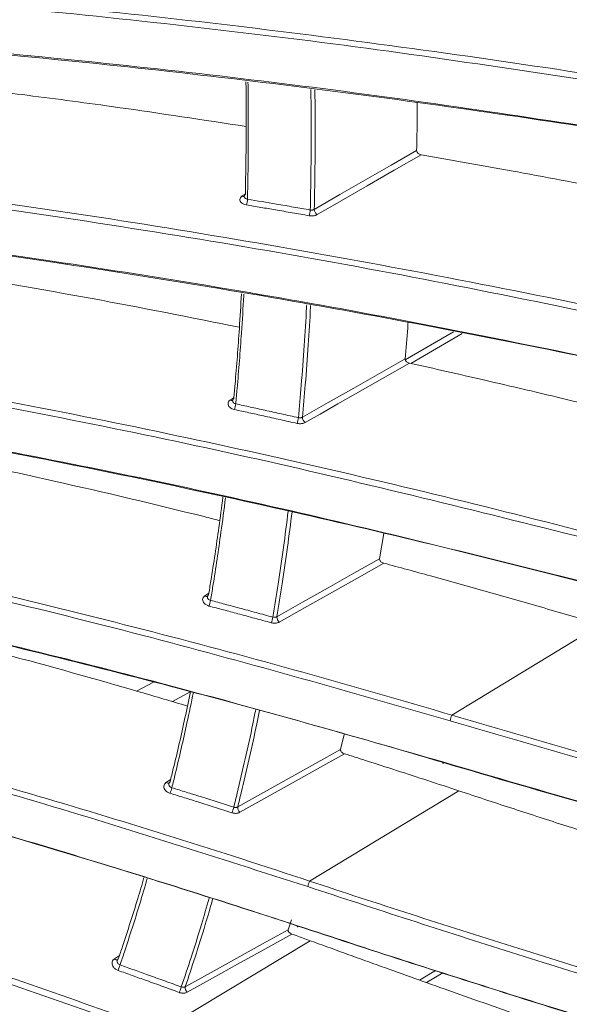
# Model space of a CAD drawing. Header units: millimetres. Extents: x 0 to 1118, y 0 to 864.
# Tile 270 of 313: x 835.19 to 841.63, y 568.26 to 579.79. Entities that reach past the tile are written whole.
import ezdxf

# ---------------------------------------------------------------- set-up
doc = ezdxf.new("R2010")
doc.units = ezdxf.units.MM

msp = doc.modelspace()

# ---------------------------------------------------------------- linework, layer by layer
at = {"color": 9, "linetype": 'Continuous', "lineweight": 0}
for p, q in [((839.708, 575.804), (840.273, 576.132)), ((840.377, 576.111), (839.774, 575.761)), ((841.997, 572.703), (840.254, 571.642)), ((837.189, 571.916), (836.984, 571.8)), ((836.911, 570.854), (836.962, 570.888)), ((840.335, 570.756), (838.588, 569.699)), ((838.597, 568.999), (836.845, 567.945)), ((836.304, 568.787), (836.362, 568.825)), ((839.877, 568.539), (840.065, 568.65)), ((840.15, 568.623), (839.958, 568.509))]:
    msp.add_line(p, q, dxfattribs=at)
at = {"color": 7, "linetype": 'Continuous', "lineweight": 15}
for p, q in [((839.457, 573.769), (839.409, 573.472)), ((837.393, 573.029), (837.393, 573.029)), ((836.762, 572.028), (836.564, 571.924)), ((838.995, 571.416), (838.952, 571.24)), ((838.378, 569.245), (838.339, 569.128))]:
    msp.add_line(p, q, dxfattribs=at)
at = {"color": 9, "linetype": 'Continuous', "lineweight": 0, "flags": 128}
for points in [[(838.644, 577.565), (838.944, 577.737), (839.243, 577.909), (839.543, 578.081), (839.842, 578.253)], [(839.897, 578.204), (839.581, 578.023), (839.265, 577.841), (839.061, 577.724), (838.857, 577.607), (838.677, 577.504)], [(837.8, 577.722), (837.825, 577.738), (837.837, 577.746)], [(838.506, 575.131), (838.806, 575.301), (839.106, 575.472), (839.407, 575.643), (839.707, 575.814)], [(839.759, 575.764), (839.442, 575.584), (839.126, 575.404), (838.919, 575.286), (838.712, 575.168), (838.537, 575.069)], [(837.662, 575.333), (837.677, 575.343), (837.702, 575.36)], [(838.206, 572.794), (838.507, 572.964), (838.808, 573.133), (839.109, 573.303), (839.409, 573.472)], [(839.458, 573.421), (839.141, 573.243), (838.824, 573.064), (838.529, 572.898), (838.234, 572.731)], [(837.365, 573.04), (837.37, 573.044), (837.41, 573.07)], [(837.748, 570.567), (838.049, 570.735), (838.35, 570.904), (838.552, 571.016), (838.754, 571.129), (838.952, 571.24)], [(838.999, 571.189), (838.779, 571.066), (838.363, 570.834), (837.948, 570.601), (837.773, 570.504)], [(840.15, 571.093), (840.149, 571.087), (840.148, 571.082), (840.148, 571.078), (840.149, 571.076), (840.151, 571.076), (840.152, 571.078), (840.155, 571.081), (840.157, 571.086)], [(837.133, 568.461), (837.435, 568.628), (837.736, 568.795), (838.038, 568.962), (838.339, 569.128)], [(838.383, 569.077), (838.064, 568.901), (837.746, 568.725), (837.451, 568.561), (837.155, 568.398)]]:
    msp.add_lwpolyline(points, dxfattribs=at)
at = {"color": 7, "linetype": 'Continuous', "lineweight": 15, "flags": 128}
msp.add_lwpolyline([(838.448, 569.176), (838.447, 569.17), (838.446, 569.165), (838.445, 569.162), (838.446, 569.161), (838.447, 569.161), (838.448, 569.163), (838.45, 569.167), (838.452, 569.172)], dxfattribs=at)
at = {"color": 9, "linetype": 'Continuous', "lineweight": 0}
for centre, radius, start, end in [((837.817, 577.746), 0.03, 234.3933, 282.2429), ((837.632, 577.693), 0.23, 340.613, 357.7806), ((838.378, 577.566), 0.22, 339.7955, 357.7565), ((838.726, 577.57), 0.0822, 183.6497, 233.6985), ((837.682, 575.358), 0.0319, 230.9288, 281.9009), ((837.434, 575.319), 0.293, 340.3585, 353.8234), ((838.183, 575.154), 0.277, 339.5547, 353.7858), ((838.587, 575.132), 0.0813, 181.1454, 231.57), ((837.387, 573.063), 0.0324, 226.0621, 281.4614), ((837.027, 573.058), 0.409, 340.1163, 349.7515), ((837.786, 572.857), 0.38, 339.3288, 349.6999), ((838.286, 572.792), 0.0797, 178.4351, 229.5986), ((840.542, 571.519), 0.313, 156.936, 169.5693), ((836.935, 570.874), 0.0307, 220.21, 294.1032), ((836.304, 570.965), 0.694, 339.891, 345.5534), ((837.103, 570.718), 0.618, 339.1227, 345.487), ((837.825, 570.561), 0.0773, 175.4958, 227.776), ((839.081, 569.5), 0.531, 157.9989, 165.4131), ((836.33, 568.807), 0.0328, 217.5341, 291.5104), ((833.946, 569.541), 2.56, 339.6846, 341.2152), ((835.397, 569.036), 1.786, 338.9385, 341.1335), ((837.207, 568.451), 0.0743, 172.3008, 226.0955)]:
    msp.add_arc(centre, radius, start, end, dxfattribs=at)
for points, knots in [([(843.279, 578.85), (841.899, 579.067), (839.83, 579.391), (837.023, 579.731), (834.306, 580.013), (831.613, 580.215), (828.952, 580.335), (827.611, 580.356), (826.94, 580.366)], [0, 0, 0, 0, 0.259698, 0.389501, 0.519433, 0.759048, 0.879423, 1, 1, 1, 1]), ([(826.941, 580.434), (827.608, 580.424), (828.942, 580.404), (831.606, 580.284), (835.02, 580.028), (839.147, 579.559), (841.92, 579.146), (843.293, 578.917), (843.293, 578.917)], [0, 0, 0, 0, 0.119803, 0.239614, 0.48064, 0.740331, 0.999999, 1, 1, 1, 1]), ([(837.867, 579.056), (837.868, 579.037), (837.871, 578.866), (837.872, 578.469), (837.869, 578.032), (837.863, 577.746), (837.861, 577.684)], [0, 0, 0, 0, 0.041913, 0.370572, 0.863699, 1, 1, 1, 1]), ([(838.597, 577.557), (838.6, 577.703), (838.606, 577.994), (838.608, 578.435), (838.607, 578.76), (838.604, 578.939), (838.603, 578.97)], [0, 0, 0, 0, 0.3118738, 0.6237949, 0.9358848, 1, 1, 1, 1]), ([(838.65, 578.964), (838.651, 578.938), (838.654, 578.763), (838.655, 578.442), (838.653, 578.002), (838.647, 577.71), (838.644, 577.565)], [0, 0, 0, 0, 0.056187, 0.370953, 0.685453, 1, 1, 1, 1]), ([(826.962, 578.434), (827.629, 578.396), (828.963, 578.319), (831.626, 578.079), (835.04, 577.662), (839.166, 576.986), (841.939, 576.427), (843.312, 576.125), (843.312, 576.125)], [0, 0, 0, 0, 0.119791, 0.23959, 0.480593, 0.740308, 0.999999, 1, 1, 1, 1]), ([(843.296, 576.058), (841.916, 576.347), (839.847, 576.782), (837.04, 577.264), (834.323, 577.68), (831.63, 578.009), (828.969, 578.25), (827.629, 578.327), (826.958, 578.366)], [0, 0, 0, 0, 0.259722, 0.389537, 0.519481, 0.759071, 0.879435, 1, 1, 1, 1]), ([(837.8, 577.722), (837.798, 577.721), (837.79, 577.715), (837.777, 577.702), (837.771, 577.68), (837.776, 577.659), (837.792, 577.64), (837.816, 577.625), (837.838, 577.62), (837.848, 577.617)], [0, 0, 0, 0, 0.025477, 0.188135, 0.350772, 0.513276, 0.675594, 0.837795, 1, 1, 1, 1]), ([(837.861, 577.684), (837.856, 577.686), (837.845, 577.688), (837.833, 577.696), (837.825, 577.706), (837.824, 577.714), (837.823, 577.718)], [0, 0, 0, 0, 0.251203, 0.50265, 0.754572, 1, 1, 1, 1]), ([(838.584, 577.49), (838.518, 577.502), (838.387, 577.525), (838.198, 577.557), (838.019, 577.588), (837.905, 577.607), (837.848, 577.617)], [0, 0, 0, 0, 0.268619, 0.53724, 0.768619, 1, 1, 1, 1]), ([(837.861, 577.684), (837.975, 577.665), (838.155, 577.634), (838.4, 577.592), (838.532, 577.569), (838.597, 577.557)], [0, 0, 0, 0, 0.462762, 0.73138, 1, 1, 1, 1]), ([(838.584, 577.49), (838.589, 577.489), (838.6, 577.488), (838.617, 577.488), (838.634, 577.489), (838.649, 577.492), (838.665, 577.497), (838.673, 577.502), (838.677, 577.504)], [0, 0, 0, 0, 0.162298, 0.329133, 0.494453, 0.664574, 0.829891, 1, 1, 1, 1]), ([(838.644, 577.565), (838.642, 577.564), (838.638, 577.561), (838.63, 577.559), (838.622, 577.557), (838.614, 577.556), (838.606, 577.556), (838.6, 577.557), (838.597, 577.557)], [0, 0, 0, 0, 0.165439, 0.335678, 0.500953, 0.671052, 0.833243, 1, 1, 1, 1]), ([(837.818, 576.571), (837.818, 576.566), (837.811, 576.414), (837.787, 576.044), (837.755, 575.622), (837.73, 575.347), (837.725, 575.287)], [0, 0, 0, 0, 0.012129, 0.351001, 0.859457, 1, 1, 1, 1]), ([(841.815, 573.715), (840.543, 574.032), (838.635, 574.508), (836.052, 575.055), (833.562, 575.534), (830.497, 576.042), (828.063, 576.302), (826.843, 576.432)], [0, 0, 0, 0, 0.260585, 0.390835, 0.5212, 0.760052, 1, 1, 1, 1]), ([(826.849, 576.5), (828.064, 576.371), (830.501, 576.111), (834.223, 575.494), (838.011, 574.728), (840.566, 574.11), (841.833, 573.781), (841.833, 573.781)], [0, 0, 0, 0, 0.2388169, 0.4788709, 0.7394453, 0.999999, 1, 1, 1, 1]), ([(838.459, 575.124), (838.47, 575.251), (838.495, 575.532), (838.526, 575.963), (838.547, 576.278), (838.554, 576.438), (838.555, 576.448)], [0, 0, 0, 0, 0.290229, 0.642185, 0.977476, 1, 1, 1, 1]), ([(838.601, 576.44), (838.601, 576.435), (838.593, 576.279), (838.573, 575.969), (838.542, 575.538), (838.517, 575.257), (838.506, 575.131)], [0, 0, 0, 0, 0.012768, 0.351799, 0.707681, 1, 1, 1, 1]), ([(837.662, 575.333), (837.66, 575.332), (837.652, 575.326), (837.639, 575.312), (837.632, 575.29), (837.637, 575.268), (837.653, 575.247), (837.678, 575.229), (837.699, 575.223), (837.71, 575.22)], [0, 0, 0, 0, 0.025844, 0.188515, 0.351133, 0.513576, 0.675799, 0.837898, 1, 1, 1, 1]), ([(837.725, 575.287), (837.72, 575.289), (837.709, 575.292), (837.697, 575.301), (837.689, 575.312), (837.686, 575.32), (837.688, 575.325), (837.688, 575.325)], [0, 0, 0, 0, 0.243717, 0.487687, 0.732183, 0.977277, 1, 1, 1, 1]), ([(837.725, 575.287), (837.782, 575.275), (837.895, 575.25), (838.074, 575.21), (838.262, 575.169), (838.393, 575.139), (838.459, 575.124)], [0, 0, 0, 0, 0.231282, 0.462566, 0.731282, 1, 1, 1, 1]), ([(838.443, 575.058), (838.378, 575.072), (838.246, 575.102), (838.058, 575.144), (837.879, 575.183), (837.766, 575.208), (837.71, 575.22)], [0, 0, 0, 0, 0.2687168, 0.5374358, 0.7687172, 1, 1, 1, 1]), ([(838.443, 575.058), (838.449, 575.057), (838.459, 575.055), (838.476, 575.054), (838.493, 575.055), (838.509, 575.057), (838.524, 575.062), (838.532, 575.066), (838.537, 575.069)], [0, 0, 0, 0, 0.162079, 0.328674, 0.494107, 0.664346, 0.829775, 1, 1, 1, 1]), ([(838.506, 575.131), (838.504, 575.13), (838.499, 575.127), (838.492, 575.125), (838.484, 575.123), (838.476, 575.123), (838.467, 575.123), (838.462, 575.124), (838.459, 575.124)], [0, 0, 0, 0, 0.165591, 0.335981, 0.501367, 0.671583, 0.833517, 1, 1, 1, 1]), ([(826.604, 574.641), (827.708, 574.479), (829.921, 574.156), (833.309, 573.465), (836.761, 572.637), (839.096, 571.985), (840.254, 571.642), (840.254, 571.642)], [0, 0, 0, 0, 0.238655, 0.47834, 0.739179, 0.999999, 1, 1, 1, 1]), ([(840.234, 571.576), (839.072, 571.909), (836.746, 572.575), (833.298, 573.396), (829.914, 574.088), (827.703, 574.411), (826.595, 574.573)], [0, 0, 0, 0, 0.260858, 0.521713, 0.760395, 1, 1, 1, 1]), ([(837.605, 574.187), (837.587, 574.052), (837.542, 573.706), (837.482, 573.307), (837.439, 573.043), (837.429, 572.986)], [0, 0, 0, 0, 0.333958, 0.855744, 1, 1, 1, 1]), ([(838.16, 572.789), (838.181, 572.918), (838.224, 573.188), (838.285, 573.602), (838.321, 573.89), (838.339, 574.032)], [0, 0, 0, 0, 0.314559, 0.659331, 1, 1, 1, 1]), ([(838.384, 574.022), (838.366, 573.884), (838.331, 573.601), (838.271, 573.193), (838.227, 572.923), (838.206, 572.794)], [0, 0, 0, 0, 0.333226, 0.682625, 1, 1, 1, 1]), ([(837.411, 572.919), (837.401, 572.923), (837.38, 572.93), (837.355, 572.949), (837.34, 572.972), (837.335, 572.996), (837.342, 573.019), (837.355, 573.033), (837.363, 573.039), (837.365, 573.04)], [0, 0, 0, 0, 0.161952, 0.3239, 0.48598, 0.648311, 0.810859, 0.973495, 1, 1, 1, 1]), ([(837.429, 572.986), (837.424, 572.988), (837.413, 572.991), (837.401, 573.001), (837.394, 573.013), (837.391, 573.023), (837.393, 573.028), (837.393, 573.029)], [0, 0, 0, 0, 0.235238, 0.470734, 0.706795, 0.943542, 1, 1, 1, 1]), ([(837.429, 572.986), (837.486, 572.971), (837.598, 572.941), (837.776, 572.893), (837.963, 572.843), (838.094, 572.807), (838.16, 572.789)], [0, 0, 0, 0, 0.231171, 0.462343, 0.73117, 1, 1, 1, 1]), ([(826.228, 572.866), (827.227, 572.682), (829.224, 572.312), (832.287, 571.575), (835.414, 570.713), (837.535, 570.047), (838.588, 569.699), (838.588, 569.699)], [0, 0, 0, 0, 0.23872, 0.477479, 0.738746, 0.999999, 1, 1, 1, 1]), ([(838.141, 572.723), (838.076, 572.741), (837.945, 572.776), (837.758, 572.827), (837.58, 572.875), (837.468, 572.904), (837.411, 572.919)], [0, 0, 0, 0, 0.268828, 0.537659, 0.768829, 1, 1, 1, 1]), ([(838.567, 569.633), (837.51, 569.973), (835.396, 570.652), (832.272, 571.508), (829.212, 572.245), (827.216, 572.614), (826.217, 572.799)], [0, 0, 0, 0, 0.2612883, 0.5225718, 0.7609065, 1, 1, 1, 1]), ([(838.206, 572.794), (838.204, 572.793), (838.2, 572.791), (838.192, 572.788), (838.184, 572.787), (838.176, 572.787), (838.168, 572.787), (838.162, 572.789), (838.16, 572.789)], [0, 0, 0, 0, 0.165851, 0.336504, 0.502109, 0.672552, 0.834024, 1, 1, 1, 1]), ([(838.141, 572.723), (838.147, 572.722), (838.157, 572.719), (838.174, 572.718), (838.19, 572.718), (838.206, 572.721), (838.221, 572.725), (838.23, 572.729), (838.234, 572.731)], [0, 0, 0, 0, 0.1616532, 0.3277771, 0.4934301, 0.6638992, 0.8295486, 1, 1, 1, 1]), ([(837.229, 571.909), (837.204, 571.789), (837.137, 571.468), (837.051, 571.097), (836.99, 570.846), (836.976, 570.792)], [0, 0, 0, 0, 0.318743, 0.852463, 1, 1, 1, 1]), ([(837.701, 570.563), (837.715, 570.618), (837.761, 570.807), (837.836, 571.131), (837.909, 571.457), (837.947, 571.65), (837.958, 571.706)], [0, 0, 0, 0, 0.146657, 0.50116, 0.855663, 1, 1, 1, 1]), ([(838.001, 571.694), (837.991, 571.643), (837.954, 571.454), (837.882, 571.133), (837.807, 570.809), (837.761, 570.622), (837.748, 570.567)], [0, 0, 0, 0, 0.133536, 0.493205, 0.852874, 1, 1, 1, 1]), ([(825.726, 571.186), (826.619, 570.986), (828.405, 570.588), (831.154, 569.83), (833.972, 568.958), (835.891, 568.292), (836.845, 567.945), (836.845, 567.945)], [0, 0, 0, 0, 0.237577, 0.475181, 0.737596, 0.999999, 1, 1, 1, 1]), ([(836.822, 567.881), (835.866, 568.219), (833.953, 568.897), (831.136, 569.764), (828.389, 570.521), (826.605, 570.92), (825.711, 571.119)], [0, 0, 0, 0, 0.262436, 0.524865, 0.76213, 1, 1, 1, 1]), ([(836.956, 570.726), (836.946, 570.73), (836.925, 570.739), (836.901, 570.759), (836.886, 570.783), (836.881, 570.809), (836.888, 570.833), (836.901, 570.847), (836.91, 570.853), (836.911, 570.854)], [0, 0, 0, 0, 0.161758, 0.323512, 0.485403, 0.647574, 0.810003, 0.972554, 1, 1, 1, 1]), ([(836.976, 570.792), (836.971, 570.794), (836.961, 570.798), (836.949, 570.809), (836.942, 570.821), (836.939, 570.832), (836.941, 570.838), (836.942, 570.84)], [0, 0, 0, 0, 0.226344, 0.452944, 0.680137, 0.908091, 1, 1, 1, 1]), ([(836.976, 570.792), (837.032, 570.774), (837.144, 570.74), (837.321, 570.684), (837.507, 570.625), (837.636, 570.584), (837.701, 570.563)], [0, 0, 0, 0, 0.2310482, 0.4620979, 0.7310479, 1, 1, 1, 1]), ([(837.68, 570.498), (837.616, 570.519), (837.486, 570.56), (837.3, 570.619), (837.124, 570.674), (837.012, 570.709), (836.956, 570.726)], [0, 0, 0, 0, 0.268951, 0.537904, 0.768951, 1, 1, 1, 1]), ([(837.748, 570.567), (837.746, 570.566), (837.741, 570.564), (837.734, 570.561), (837.726, 570.56), (837.717, 570.56), (837.709, 570.561), (837.704, 570.563), (837.701, 570.563)], [0, 0, 0, 0, 0.1662147, 0.3372369, 0.5031663, 0.6739449, 0.8347528, 1, 1, 1, 1]), ([(837.68, 570.498), (837.686, 570.497), (837.696, 570.494), (837.712, 570.492), (837.729, 570.491), (837.745, 570.493), (837.76, 570.497), (837.768, 570.502), (837.773, 570.504)], [0, 0, 0, 0, 0.161025, 0.326453, 0.492432, 0.663238, 0.829214, 1, 1, 1, 1]), ([(836.688, 569.727), (836.659, 569.628), (836.574, 569.339), (836.466, 569.003), (836.387, 568.768), (836.37, 568.717)], [0, 0, 0, 0, 0.289592, 0.8462, 1, 1, 1, 1]), ([(848.129, 566.832), (847.733, 566.931), (846.94, 567.129), (845.742, 567.448), (844.537, 567.783), (842.944, 568.246), (840.953, 568.853), (839.363, 569.373), (838.567, 569.633)], [0, 0, 0, 0, 0.1263464, 0.2528388, 0.3791822, 0.5056645, 0.7523508, 1, 1, 1, 1]), ([(838.588, 569.699), (838.588, 569.699), (839.381, 569.436), (840.971, 568.922), (843.366, 568.191), (845.764, 567.509), (847.357, 567.096), (848.148, 566.902), (848.148, 566.902)], [0, 0, 0, 0, 0.000001, 0.246728, 0.494399, 0.7472, 0.999999, 1, 1, 1, 1]), ([(837.087, 568.458), (837.126, 568.574), (837.206, 568.815), (837.316, 569.162), (837.383, 569.395), (837.413, 569.499)], [0, 0, 0, 0, 0.337235, 0.70659, 1, 1, 1, 1]), ([(837.454, 569.486), (837.426, 569.387), (837.36, 569.158), (837.252, 568.817), (837.172, 568.576), (837.133, 568.461)], [0, 0, 0, 0, 0.284144, 0.659353, 1, 1, 1, 1]), ([(836.347, 568.652), (836.337, 568.657), (836.316, 568.666), (836.292, 568.688), (836.278, 568.714), (836.274, 568.74), (836.281, 568.765), (836.294, 568.78), (836.303, 568.786), (836.304, 568.787)], [0, 0, 0, 0, 0.161521, 0.323039, 0.484696, 0.646662, 0.808925, 0.971345, 1, 1, 1, 1]), ([(836.37, 568.717), (836.365, 568.719), (836.354, 568.723), (836.343, 568.735), (836.336, 568.748), (836.333, 568.76), (836.336, 568.767), (836.337, 568.77)], [0, 0, 0, 0, 0.216873, 0.433997, 0.651734, 0.870291, 1, 1, 1, 1]), ([(836.37, 568.717), (836.425, 568.697), (836.536, 568.657), (836.71, 568.595), (836.894, 568.528), (837.023, 568.482), (837.087, 568.458)], [0, 0, 0, 0, 0.230913, 0.461827, 0.730913, 1, 1, 1, 1]), ([(837.064, 568.394), (837, 568.417), (836.871, 568.464), (836.687, 568.53), (836.513, 568.593), (836.402, 568.632), (836.347, 568.652)], [0, 0, 0, 0, 0.269086, 0.538174, 0.769086, 1, 1, 1, 1]), ([(837.064, 568.394), (837.069, 568.392), (837.079, 568.389), (837.095, 568.386), (837.112, 568.386), (837.127, 568.387), (837.142, 568.391), (837.151, 568.395), (837.155, 568.398)], [0, 0, 0, 0, 0.1602, 0.324713, 0.491121, 0.66237, 0.828773, 1, 1, 1, 1]), ([(837.133, 568.461), (837.131, 568.46), (837.127, 568.458), (837.119, 568.455), (837.111, 568.454), (837.103, 568.455), (837.095, 568.456), (837.09, 568.457), (837.087, 568.458)], [0, 0, 0, 0, 0.16668, 0.338175, 0.504531, 0.675751, 0.8357, 1, 1, 1, 1])]:
    msp.add_open_spline(points, degree=3, knots=knots, dxfattribs=at)
at = {"color": 7, "linetype": 'Continuous', "lineweight": 15}
for points, knots in [([(826.958, 579.823), (827.683, 579.812), (829.135, 579.789), (831.3, 579.684), (833.455, 579.536), (836.186, 579.289), (839.484, 578.907), (842.024, 578.508), (843.296, 578.308)], [0, 0, 0, 0, 0.130336, 0.260944, 0.391291, 0.521817, 0.760534, 1, 1, 1, 1]), ([(843.312, 578.292), (843.312, 578.292), (842.05, 578.502), (839.499, 578.886), (835.497, 579.358), (832.032, 579.635), (829.142, 579.774), (827.689, 579.797), (826.962, 579.808)], [0, 0, 0, 0, 0.000001, 0.238723, 0.478147, 0.738993, 0.869371, 1, 1, 1, 1]), ([(837.846, 578.535), (837.345, 578.612), (836.494, 578.742), (835.327, 578.897), (834.662, 578.978), (834.351, 579.015)], [0, 0, 0, 0, 0.43216, 0.734336, 1, 1, 1, 1]), ([(837.837, 577.74), (837.838, 577.799), (837.844, 578.082), (837.847, 578.517), (837.846, 578.898), (837.844, 579.054), (837.844, 579.059)], [0, 0, 0, 0, 0.136617, 0.648422, 0.98953, 1, 1, 1, 1]), ([(839.85, 578.812), (839.85, 578.752), (839.849, 578.565), (839.845, 578.379), (839.842, 578.253)], [0, 0, 0, 0, 0.319388, 1, 1, 1, 1]), ([(839.842, 578.253), (839.843, 578.249), (839.844, 578.241), (839.851, 578.229), (839.862, 578.218), (839.878, 578.209), (839.89, 578.206), (839.897, 578.204)], [0, 0, 0, 0, 0.176021, 0.35171, 0.535906, 0.746552, 1, 1, 1, 1]), ([(843.324, 577.557), (843.309, 577.56), (842.908, 577.644), (842.117, 577.798), (840.991, 578.012), (840.248, 578.142), (839.897, 578.204)], [0, 0, 0, 0, 0.0134992, 0.353817, 0.6944017, 1, 1, 1, 1]), ([(826.94, 577.84), (827.665, 577.798), (829.117, 577.713), (831.283, 577.51), (833.438, 577.261), (836.169, 576.882), (839.467, 576.334), (842.007, 575.8), (843.279, 575.533)], [0, 0, 0, 0, 0.130337, 0.260945, 0.391293, 0.521819, 0.760535, 1, 1, 1, 1]), ([(843.293, 575.52), (843.293, 575.52), (842.03, 575.797), (839.479, 576.316), (835.477, 576.989), (832.012, 577.431), (829.122, 577.701), (827.669, 577.786), (826.942, 577.828)], [0, 0, 0, 0, 0.000001, 0.238722, 0.478145, 0.738992, 0.869371, 1, 1, 1, 1]), ([(837.823, 577.718), (837.823, 577.718), (837.823, 577.721), (837.826, 577.729), (837.832, 577.736), (837.836, 577.739), (837.837, 577.74)], [0, 0, 0, 0, 0.012676, 0.470629, 0.928351, 1, 1, 1, 1]), ([(837.823, 577.718), (837.823, 577.717), (837.823, 577.715), (837.823, 577.715), (837.823, 577.715)], [0, 0, 0, 0, 0.444231, 1, 1, 1, 1]), ([(837.767, 576.185), (837.193, 576.299), (836.019, 576.533), (834.834, 576.733), (834.228, 576.835)], [0, 0, 0, 0, 0.4887373, 1, 1, 1, 1]), ([(837.701, 575.347), (837.706, 575.404), (837.731, 575.677), (837.763, 576.085), (837.783, 576.44), (837.791, 576.576)], [0, 0, 0, 0, 0.141259, 0.6714553, 1, 1, 1, 1]), ([(839.742, 576.24), (839.741, 576.218), (839.73, 576.075), (839.718, 575.934), (839.707, 575.814)], [0, 0, 0, 0, 0.150607, 1, 1, 1, 1]), ([(841.774, 573.2), (841.774, 573.2), (840.614, 573.501), (838.273, 574.069), (834.603, 574.833), (831.43, 575.364), (828.783, 575.718), (827.453, 575.85), (826.788, 575.917)], [0, 0, 0, 0, 0.000001, 0.2385799, 0.4777741, 0.7388222, 0.8693048, 1, 1, 1, 1]), ([(826.789, 575.925), (827.453, 575.859), (828.781, 575.727), (830.764, 575.461), (832.738, 575.154), (835.241, 574.707), (838.264, 574.084), (840.596, 573.502), (841.764, 573.21)], [0, 0, 0, 0, 0.130445, 0.261119, 0.391577, 0.522189, 0.760766, 1, 1, 1, 1]), ([(839.707, 575.814), (839.707, 575.81), (839.707, 575.802), (839.714, 575.79), (839.724, 575.779), (839.74, 575.77), (839.752, 575.766), (839.759, 575.764)], [0, 0, 0, 0, 0.175789, 0.351258, 0.534942, 0.744832, 1, 1, 1, 1]), ([(843.235, 574.931), (843.021, 574.986), (842.482, 575.124), (841.613, 575.336), (840.668, 575.56), (840.049, 575.699), (839.759, 575.764)], [0, 0, 0, 0, 0.18541, 0.468308, 0.751366, 1, 1, 1, 1]), ([(837.687, 575.325), (837.687, 575.325), (837.687, 575.324), (837.688, 575.324), (837.688, 575.325)], [0, 0, 0, 0, 0.597396, 1, 1, 1, 1]), ([(837.688, 575.325), (837.688, 575.329), (837.69, 575.336), (837.696, 575.343), (837.701, 575.346), (837.701, 575.347)], [0, 0, 0, 0, 0.439239, 0.923168, 1, 1, 1, 1]), ([(837.538, 573.919), (837.477, 573.935), (836.833, 574.098), (835.641, 574.379), (834.504, 574.622), (833.956, 574.739)], [0, 0, 0, 0, 0.051652, 0.543334, 1, 1, 1, 1]), ([(837.406, 573.049), (837.415, 573.104), (837.458, 573.365), (837.516, 573.746), (837.559, 574.075), (837.574, 574.193)], [0, 0, 0, 0, 0.1454484, 0.6922244, 1, 1, 1, 1]), ([(840.157, 571.086), (840.157, 571.086), (839.098, 571.4), (836.962, 571.998), (833.617, 572.817), (830.131, 573.547), (827.712, 573.904), (826.503, 574.083)], [0, 0, 0, 0, 0.0000011, 0.2383978, 0.4773268, 0.7386351, 1, 1, 1, 1]), ([(826.506, 574.088), (827.11, 574.004), (828.319, 573.835), (830.125, 573.523), (831.923, 573.174), (834.203, 572.68), (836.956, 572.009), (839.084, 571.399), (840.15, 571.093)], [0, 0, 0, 0, 0.130578, 0.261344, 0.391935, 0.522658, 0.761046, 1, 1, 1, 1]), ([(839.409, 573.472), (839.409, 573.469), (839.409, 573.461), (839.415, 573.449), (839.425, 573.438), (839.439, 573.428), (839.452, 573.424), (839.458, 573.421)], [0, 0, 0, 0, 0.175483, 0.350658, 0.533787, 0.742942, 1, 1, 1, 1]), ([(841.997, 572.703), (841.776, 572.768), (841.335, 572.897), (840.672, 573.087), (840.046, 573.262), (839.641, 573.372), (839.458, 573.421)], [0, 0, 0, 0, 0.261705, 0.523433, 0.785231, 1, 1, 1, 1]), ([(837.393, 573.029), (837.394, 573.032), (837.395, 573.039), (837.401, 573.045), (837.406, 573.049), (837.406, 573.049)], [0, 0, 0, 0, 0.395862, 0.915392, 1, 1, 1, 1]), ([(837.159, 571.748), (836.974, 571.803), (836.262, 572.015), (835.056, 572.35), (834.031, 572.613), (833.539, 572.74)], [0, 0, 0, 0, 0.154197, 0.594323, 1, 1, 1, 1]), ([(838.452, 569.172), (838.452, 569.172), (837.494, 569.489), (835.563, 570.097), (832.536, 570.946), (829.378, 571.723), (827.185, 572.132), (826.088, 572.337)], [0, 0, 0, 0, 0.000001, 0.237639, 0.475726, 0.737842, 1, 1, 1, 1]), ([(826.093, 572.338), (826.641, 572.24), (827.738, 572.044), (829.376, 571.699), (831.008, 571.322), (833.071, 570.799), (835.56, 570.104), (837.485, 569.485), (838.448, 569.176)], [0, 0, 0, 0, 0.130991, 0.262136, 0.39314, 0.524256, 0.761889, 1, 1, 1, 1]), ([(836.955, 570.859), (836.968, 570.911), (837.029, 571.159), (837.11, 571.511), (837.174, 571.816), (837.195, 571.919)], [0, 0, 0, 0, 0.149116, 0.710687, 1, 1, 1, 1]), ([(840.254, 571.642), (840.254, 571.642), (841.4, 571.303), (843.123, 570.814), (845.404, 570.224), (846.544, 569.95), (847.111, 569.819), (847.111, 569.819)], [0, 0, 0, 0, 0.000002, 0.496696, 0.748349, 0.999998, 1, 1, 1, 1]), ([(847.093, 569.75), (846.524, 569.884), (845.386, 570.154), (843.67, 570.601), (841.953, 571.072), (840.808, 571.408), (840.234, 571.576)], [0, 0, 0, 0, 0.2516336, 0.5032619, 0.75138, 1, 1, 1, 1]), ([(838.952, 571.24), (838.952, 571.236), (838.951, 571.229), (838.956, 571.218), (838.966, 571.207), (838.98, 571.196), (838.992, 571.191), (838.999, 571.189)], [0, 0, 0, 0, 0.175109, 0.34992, 0.532465, 0.740927, 1, 1, 1, 1]), ([(840.335, 570.756), (840.214, 570.796), (839.972, 570.876), (839.609, 570.994), (839.284, 571.098), (839.081, 571.163), (838.999, 571.189)], [0, 0, 0, 0, 0.2722, 0.544407, 0.816636, 1, 1, 1, 1]), ([(840.15, 571.093), (840.742, 570.92), (841.928, 570.573), (843.684, 570.091), (845.419, 569.639), (846.555, 569.369), (847.124, 569.234)], [0, 0, 0, 0, 0.2527645, 0.5055368, 0.7525015, 1, 1, 1, 1]), ([(847.142, 569.221), (847.142, 569.221), (846.007, 569.485), (844.275, 569.921), (841.938, 570.566), (840.751, 570.91), (840.157, 571.086), (840.157, 571.086)], [0, 0, 0, 0, 0.000002, 0.4944, 0.747205, 0.999998, 1, 1, 1, 1]), ([(836.942, 570.84), (836.942, 570.842), (836.944, 570.849), (836.95, 570.855), (836.954, 570.858), (836.955, 570.859)], [0, 0, 0, 0, 0.338319, 0.904479, 1, 1, 1, 1]), ([(836.672, 567.45), (836.672, 567.45), (835.812, 567.762), (834.082, 568.363), (831.363, 569.219), (828.519, 570.019), (826.538, 570.464), (825.547, 570.687)], [0, 0, 0, 0, 0.000001, 0.23632, 0.47301, 0.73649, 1, 1, 1, 1]), ([(825.554, 570.685), (826.049, 570.577), (827.04, 570.362), (829.013, 569.874), (831.364, 569.219), (834.082, 568.366), (835.807, 567.756), (836.67, 567.45)], [0, 0, 0, 0, 0.131686, 0.263494, 0.52696, 0.763284, 1, 1, 1, 1]), ([(842.574, 570.033), (842.234, 570.14), (841.692, 570.312), (840.945, 570.555), (840.538, 570.689), (840.335, 570.756)], [0, 0, 0, 0, 0.455705, 0.727819, 1, 1, 1, 1]), ([(836.349, 568.787), (836.366, 568.836), (836.444, 569.069), (836.546, 569.385), (836.626, 569.657), (836.65, 569.739)], [0, 0, 0, 0, 0.1562366, 0.7458334, 1, 1, 1, 1]), ([(838.448, 569.176), (838.863, 569.039), (839.694, 568.766), (840.939, 568.37), (842.182, 567.984), (843.806, 567.497), (845.812, 566.923), (847.383, 566.522), (848.17, 566.322)], [0, 0, 0, 0, 0.1269146, 0.2539563, 0.3808752, 0.5079284, 0.7534382, 1, 1, 1, 1]), ([(848.189, 566.31), (848.189, 566.31), (847.407, 566.503), (845.829, 566.915), (843.411, 567.604), (840.949, 568.358), (839.285, 568.897), (838.452, 569.172), (838.452, 569.172)], [0, 0, 0, 0, 0.000001, 0.245522, 0.492111, 0.746064, 0.999999, 1, 1, 1, 1]), ([(838.339, 569.128), (838.339, 569.125), (838.337, 569.118), (838.342, 569.107), (838.35, 569.096), (838.364, 569.085), (838.376, 569.08), (838.383, 569.077)], [0, 0, 0, 0, 0.174664, 0.349039, 0.530957, 0.738742, 1, 1, 1, 1]), ([(838.597, 568.999), (838.569, 569.009), (838.514, 569.029), (838.442, 569.055), (838.399, 569.071), (838.383, 569.077)], [0, 0, 0, 0, 0.387479, 0.774958, 1, 1, 1, 1]), ([(842.017, 567.789), (841.921, 567.822), (841.303, 568.033), (840.424, 568.343), (839.38, 568.715), (838.858, 568.905), (838.597, 568.999)], [0, 0, 0, 0, 0.084357, 0.541795, 0.770852, 1, 1, 1, 1]), ([(836.337, 568.77), (836.337, 568.772), (836.339, 568.778), (836.344, 568.783), (836.349, 568.787), (836.349, 568.787)], [0, 0, 0, 0, 0.257498, 0.888722, 1, 1, 1, 1])]:
    msp.add_open_spline(points, degree=3, knots=knots, dxfattribs=at)

doc.saveas('drawing.dxf')
